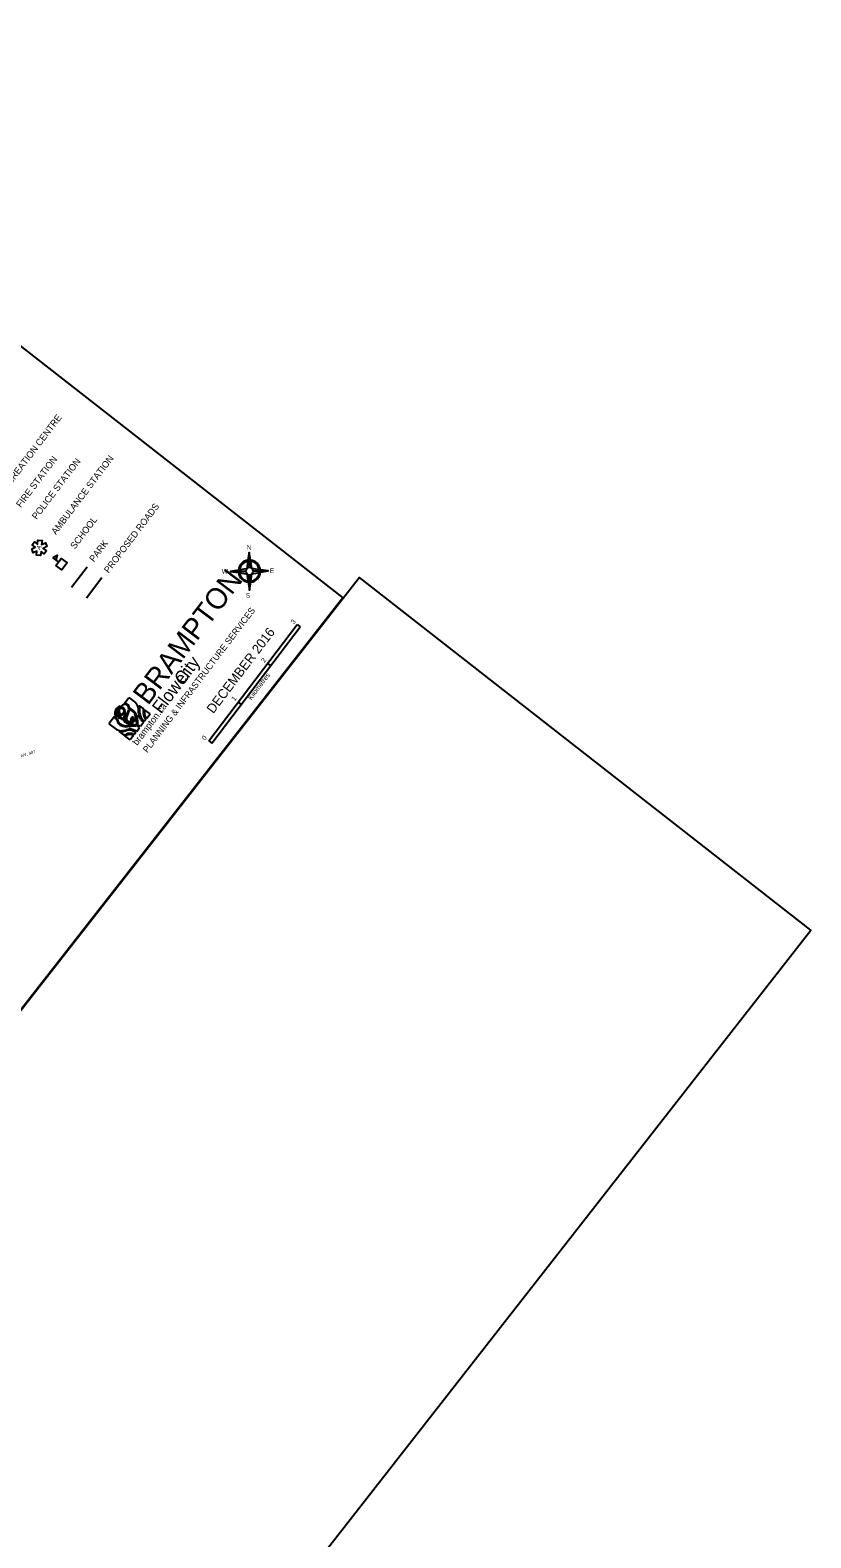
# Model space of a CAD drawing. Extents: x 586326 to 623965, y 4819854 to 4857850.
# Drawn here: x 610982 to 623965, y 4832762 to 4857850 of the extents above; entities that cross this region are included whole.
import ezdxf

# ---------------------------------------------------------------- set-up
doc = ezdxf.new("R2010")
doc.units = 0
for name, color, linetype in [('City Border', 7, 'Continuous'), ('City Logo', 7, 'Continuous'), ('Legend', 7, 'Continuous'), ('Major Rds Lbls', 7, 'Continuous'), ('North Arrow', 7, 'Continuous'), ('Scale Bar', 7, 'Continuous'), ('STREET NAME INDEX', 7, 'Continuous'), ('Title', 7, 'Continuous')]:
    doc.layers.add(name, color=color, linetype=linetype)

msp = doc.modelspace()

# ---------------------------------------------------------------- linework, layer by layer
at = {"layer": 'City Border'}
msp.add_lwpolyline([(586326, 4835119), (604091, 4857850), (616180, 4848402), (598415, 4825671)], close=True, dxfattribs=at)
at = {"layer": 'City Logo'}
for p, q in [((612543, 4846642), (612620, 4846743)), ((612620, 4846743), (612737, 4846654)), ((612383, 4846430), (612291, 4846308)), ((612539, 4846383), (612464, 4846424)), ((612534, 4846368), (612475, 4846400)), ((612546, 4846486), (612539, 4846383)), ((612559, 4846485), (612552, 4846381)), ((612752, 4846388), (612751, 4846428)), ((612791, 4846613), (612866, 4846557)), ((612908, 4846386), (612879, 4846347)), ((612975, 4846474), (612886, 4846541)), ((612921, 4846403), (612975, 4846474)), ((612291, 4846308), (612415, 4846213)), ((612462, 4846178), (612536, 4846122)), ((612628, 4846281), (612645, 4846304)), ((612680, 4846323), (612675, 4846327)), ((612712, 4846127), (612741, 4846166)), ((612802, 4846246), (612754, 4846282)), ((612754, 4846182), (612802, 4846246)), ((612815, 4846263), (612768, 4846298)), ((612866, 4846330), (612815, 4846263)), ((612645, 4846039), (612557, 4846106)), ((612699, 4846111), (612645, 4846039))]:
    msp.add_line(p, q, dxfattribs=at)
for centre, major_axis, start_param, end_param in [((612592, 4846491), (-118, 89), 5.705811, 6.088794), ((612561, 4846568), (-50, 37.9), 4.747453, 5.681752), ((612566, 4846588), (-46.7, 35.4), 4.858966, 5.733736), ((612527, 4846533), (102, -77), 1.316711, 1.656268), ((612571, 4846578), (-39, 29.6), 3.823835, 4.807307), ((612633, 4846553), (120, -91), 0.712478, 1.421371), ((612521, 4846475), (-108, 82), 5.678233, 7.807497), ((612488, 4846457), (-87.7, 66.5), 0.915828, 1.568717), ((612506, 4846482), (72.1, -54.6), 3.318986, 4.976585), ((612532, 4846383), (-88.9, 67.4), 0.764321, 1.571722), ((612488, 4846490), (-55.8, 42.3), 5.937042, 6.443816), ((612492, 4846483), (-53.3, 40.4), 6.118882, 6.855525), ((612456, 4846490), (-23.7, 18), 0.666047, 1.576027), ((612500, 4846484), (-57.5, 43.6), 1.119551, 1.674398), ((612483, 4846521), (68.4, -51.8), 4.758696, 4.974719), ((612528, 4846382), (-74.2, 56.2), 0.74139, 1.563754), ((612464, 4846491), (-29.5, 22.3), 1.423327, 2.376918), ((612575, 4846527), (-104, 79), 0.628774, 1.255965), ((612577, 4846513), (-107, 81), 6.209925, 6.677582), ((612464, 4846473), (25.4, -19.3), 4.989814, 5.515803), ((612583, 4846527), (-96.8, 73.4), 0.484278, 1.276713), ((612505, 4846498), (-52.2, 39.6), 5.514665, 6.02559), ((612562, 4846526), (-80.9, 61.3), 6.104016, 6.552384), ((612513, 4846512), (-54.8, 41.5), 5.100192, 6.058655), ((612457, 4846545), (84.6, -64.1), 5.455385, 6.346676), ((612471, 4846393), (7.26, -5.5), 1.717889, 1.834992), ((612472, 4846527), (56.2, -42.6), 5.558935, 6.198642), ((612508, 4846527), (-30, 22.7), 4.934552, 5.720905), ((612498, 4846521), (37.9, -28.7), 0.785512, 1.640949), ((612483, 4846526), (49.4, -37.4), 6.098575, 6.969537), ((612506, 4846530), (-42.7, 32.3), 4.195874, 4.894963), ((612526, 4846352), (-14.5, 11), 4.32589, 4.859481), ((612599, 4846380), (-37.7, 28.6), 0.63706, 1.540523), ((612425, 4846513), (110, -84), 0.460861, 0.945922), ((612633, 4846391), (-54, 40.9), 0.28455, 1.028854), ((612918, 4846310), (-291, 221), 0.207106, 0.364997), ((612648, 4846420), (-75.6, 57.3), 1.258524, 1.853874), ((612624, 4846395), (-34.7, 26.3), 0.179588, 1.425103), ((612841, 4846339), (-214, 162), 0.147367, 0.372097), ((612020, 4846774), (516, -391), 0.161819, 0.267812), ((612639, 4846401), (-47.4, 35.9), 1.326911, 2.090694), ((612156, 4846702), (405, -307), 0.177455, 0.344982), ((612516, 4846561), (84.6, -64.1), 0.344201, 0.831804), ((612525, 4846564), (89.5, -67.8), 0.654188, 1.084874), ((612556, 4846356), (184, -139), 1.565289, 1.83996), ((612584, 4846396), (-131, 99), 4.273394, 5.005808), ((612725, 4846370), (-56.5, 42.8), 5.87892, 7.368381), ((612723, 4846372), (46.4, -35.1), 3.173377, 4.865507), ((612735, 4846395), (-48.2, 36.6), 0.477744, 1.324571), ((612804, 4846415), (-93.9, 71.1), 0.532188, 0.957727), ((612619, 4846425), (107, -81), 0.78097, 1.623824), ((612708, 4846382), (-10.8, 8.2), 0.693494, 2.795441), ((612642, 4846436), (78.1, -59.2), 6.206413, 6.519617), ((612688, 4846401), (43.4, -32.9), 5.896411, 6.466099), ((612615, 4846427), (96, -72.8), 0.401305, 1.020747), ((612512, 4846472), (195, -148), 0.25264, 0.48256), ((612777, 4846354), (-24.9, 18.9), 0.214109, 1.153309), ((612782, 4846395), (-44.4, 33.6), 5.695616, 5.978543), ((612613, 4846406), (113, -86), 0.390063, 0.537232), ((612511, 4846396), (209, -159), 0.664019, 0.865631), ((612815, 4846355), (-40.3, 30.6), 0.422403, 0.821661), ((612590, 4846413), (145, -110), 0.408149, 0.566756), ((610338, 4846468), (1981, -1501), 0.669806, 0.705808), ((612923, 4846471), (-110, 84), 0.6523, 1.336939), ((612587, 4846540), (178, -135), 0.682687, 1.010528), ((611544, 4846543), (1021, -774), 0.619451, 0.667551), ((612984, 4846487), (-143, 109), 0.690534, 1.157714), ((613104, 4846567), (-278, 211), 1.223572, 1.434629), ((613297, 4846729), (-469, 355), 1.268607, 1.395258), ((612983, 4846481), (-96.9, 73.4), 0.445246, 0.869293), ((612149, 4846574), (579, -439), 0.573803, 0.643743), ((612984, 4846476), (-96.8, 73.3), 0.824174, 1.519908), ((613079, 4846493), (-160, 121), 0.417687, 0.818457), ((613027, 4846500), (-120, 91), 0.923116, 1.39853), ((612481, 4846315), (100, -76), 4.785712, 5.370532), ((612477, 4846395), (178, -135), 5.272658, 5.600498), ((612551, 4846391), (-104, 79), 1.493845, 2.002346), ((612575, 4846440), (-135, 103), 1.555738, 2.522651), ((612476, 4846485), (239, -181), 5.369755, 5.566262), ((612570, 4846419), (130, -99), 5.06368, 5.674398), ((612191, 4847398), (1021, -774), 5.615634, 5.663735), ((612326, 4846807), (579, -439), 5.639443, 5.709382), ((612638, 4846417), (-92.1, 69.8), 1.184297, 2.265825), ((610719, 4852182), (5057, -3832), 5.63745, 5.644913), ((612655, 4845933), (-160, 121), 5.464728, 5.865498), ((612645, 4846438), (99.7, -75.5), 4.68622, 4.981796), ((612641, 4846030), (-96.9, 73.4), 5.413892, 5.837939), ((612634, 4846108), (-89.7, 68), 5.416876, 5.78378), ((612635, 4846026), (-143, 109), 5.125471, 5.592651), ((612641, 4846440), (99.5, -75.4), 5.019488, 5.665896), ((612654, 4846437), (91.1, -69), 4.995413, 5.526463), ((612710, 4846071), (-162, 123), 5.439641, 5.800947), ((612686, 4846247), (-52.6, 39.8), 0.365522, 0.597805), ((612645, 4846058), (-131, 99), 5.018027, 5.462353), ((612634, 4845982), (-120, 91), 4.884655, 5.360069), ((612650, 4846426), (69.1, -52.3), 5.131028, 5.477302), ((612646, 4846030), (-96.8, 73.3), 4.763277, 5.459012), ((612768, 4846187), (-123, 93), 5.823202, 6.334077), ((612745, 4845990), (-244, 185), 5.482733, 5.697338), ((612487, 4845660), (-469, 355), 4.887928, 5.014579), ((612704, 4846369), (-15.3, 11.6), 1.287529, 2.899642), ((612813, 4845388), (-723, 548), 5.441321, 5.480214), ((612638, 4845991), (-186, 141), 4.811691, 5.079969), ((612699, 4846383), (78.1, -59.2), 5.382989, 5.704264), ((612720, 4846322), (41, -31.1), 5.423199, 6.055208), ((612726, 4846321), (24, -18.2), 5.581796, 6.941571), ((612575, 4846291), (149, -113), 0.828888, 0.938456), ((612701, 4846321), (57.5, -43.6), 0.32402, 1.048968)]:
    msp.add_ellipse(centre, major_axis=major_axis, ratio=0.960884, start_param=start_param, end_param=end_param, dxfattribs=at)
at = {"layer": 'Legend'}
for p, q in [((611452, 4849002), (611357, 4849074)), ((611932, 4848913), (611672, 4848576)), ((612176, 4848734), (611916, 4848397))]:
    msp.add_line(p, q, dxfattribs=at)
msp.add_lwpolyline([(611253, 4849188), (611214, 4849138), (611164, 4849177), (611155, 4849110), (611088, 4849116), (611094, 4849182), (611031, 4849155), (611007, 4849221), (611067, 4849245), (611016, 4849284), (611055, 4849338), (611106, 4849295), (611111, 4849365), (611181, 4849356), (611172, 4849290), (611235, 4849317), (611259, 4849258), (611199, 4849227), (611253, 4849188)], dxfattribs=at)
for points in [[(611357, 4849074), (611432, 4849112), (611410, 4849034)], [(611408, 4848944), (611496, 4849061), (611596, 4848985), (611507, 4848868)]]:
    msp.add_lwpolyline(points, close=True, dxfattribs=at)
at = {"layer": 'North Arrow'}
for points in [[(614627, 4848908), (614623, 4849160), (614604, 4849030), (614602, 4849017), (614584, 4848889)], [(614670, 4848891), (614648, 4849018), (614646, 4849031), (614623, 4849160), (614627, 4848908)], [(614584, 4848889), (614457, 4848867), (614444, 4848865), (614315, 4848842), (614567, 4848846)], [(614602, 4849012), (614602, 4849017), (614604, 4849030)], [(614646, 4849031), (614648, 4849018), (614649, 4849013)], [(614689, 4848848), (614941, 4848852), (614811, 4848870), (614798, 4848872), (614670, 4848891)], [(614567, 4848846), (614315, 4848842), (614445, 4848824), (614457, 4848822), (614585, 4848803)], [(614444, 4848865), (614457, 4848867), (614462, 4848868)], [(614462, 4848821), (614457, 4848822), (614445, 4848824)], [(614585, 4848803), (614607, 4848676), (614610, 4848663), (614632, 4848534), (614629, 4848786)], [(614610, 4848663), (614607, 4848676), (614607, 4848681)], [(614629, 4848786), (614632, 4848534), (614651, 4848664), (614653, 4848677), (614671, 4848805)], [(614654, 4848682), (614653, 4848677), (614651, 4848664)], [(614671, 4848805), (614799, 4848827), (614811, 4848829), (614941, 4848852), (614689, 4848848)], [(614793, 4848873), (614798, 4848872), (614811, 4848870)], [(614811, 4848829), (614799, 4848827), (614794, 4848826)]]:
    msp.add_lwpolyline(points, dxfattribs=at)
for radius, start, end in [(184, 97.2867, 174.4034), (167, 98.9233, 172.7668), (60.9, 135.845, 180.845), (60.9, 90.845, 135.845), (60.9, 52.845, 90.845), (184, 7.2867, 84.4034), (167, 8.9233, 82.7668), (60.9, 45.845, 52.845), (60.9, 0.845, 45.845), (184, 187.2867, 264.4034), (167, 188.9233, 262.7668), (60.9, 180.845, 225.845), (60.9, 225.845, 232.845), (60.9, 232.845, 270.845), (60.9, 270.845, 315.845), (184, 277.2867, 354.4034), (167, 278.9233, 352.7668), (60.9, 315.845, 0.845)]:
    msp.add_arc((614628, 4848847), radius, start, end, dxfattribs=at)
at = {"layer": 'Scale Bar'}
for p, q in [((613953, 4846022), (615420, 4847958)), ((614003, 4845983), (615471, 4847920)), ((615420, 4847958), (615471, 4847920)), ((614931, 4847313), (614982, 4847274)), ((614442, 4846667), (614493, 4846629)), ((613953, 4846022), (614003, 4845983))]:
    msp.add_line(p, q, dxfattribs=at)
at = {"layer": 'STREET NAME INDEX'}
msp.add_lwpolyline([(605975, 4819854), (623965, 4842872), (616457, 4848740), (598467, 4825722)], close=True, dxfattribs=at)

# ---------------------------------------------------------------- texts
at = {"layer": 'City Logo'}
for s, height, p in [('BRAMPTON', 348, (612941, 4846601)), ('PLANNING & INFRASTRUCTURE SERVICES', 106.92, (612931, 4845818)), ('City', 210.6, (613526, 4846945)), ('Flower', 210.6, (613160, 4846461)), ('brampton.ca', 111.38, (612762, 4845939))]:
    msp.add_text(s, height=height, rotation=52.845, dxfattribs=at).set_placement(p)
at = {"layer": 'Legend'}
for s, height, rotation, p in [('RECREATION CENTRE', 110.54, 52.845, (610537, 4850113)), ('FIRE STATION', 110.54, 52.845, (610826, 4849897)), ('POLICE STATION', 110.54, 52.845, (611089, 4849698)), ('AMBULANCE STATION', 110.54, 52.845, (611411, 4849446)), ('PROPOSED ROADS', 110.54, 52.845, (612287, 4848804)), ('SCHOOL', 110.5, 52.845, (611727, 4849206)), ('A', 72.9, 53.845, (611139, 4849197)), ('PARK', 110.5, 52.845, (612043, 4848991))]:
    msp.add_text(s, height=height, rotation=rotation, dxfattribs=at).set_placement(p)
at = {"layer": 'Major Rds Lbls'}
msp.add_text('HWY. 407', height=50, rotation=17.2944, dxfattribs=at).set_placement((610774, 4845729))
at = {"layer": 'North Arrow'}
for s, p in [('N', (614583, 4849207)), ('W', (614169, 4848806)), ('E', (614968, 4848815)), ('S', (614570, 4848405))]:
    msp.add_text(s, height=77.7, rotation=0.845, dxfattribs=at).set_placement(p)
at = {"layer": 'Scale Bar'}
for s, p in [('3', (615369, 4847958)), ('2', (614878, 4847316)), ('Kilometres', (614659, 4846696)), ('1', (614383, 4846679)), ('0', (613889, 4846027))]:
    msp.add_text(s, height=81, rotation=52.845, dxfattribs=at).set_placement(p)
at = {"layer": 'Title'}
msp.add_text('DECEMBER 2016', height=156.76, rotation=52.845, dxfattribs=at).set_placement((614028, 4846467))

doc.saveas('drawing.dxf')
